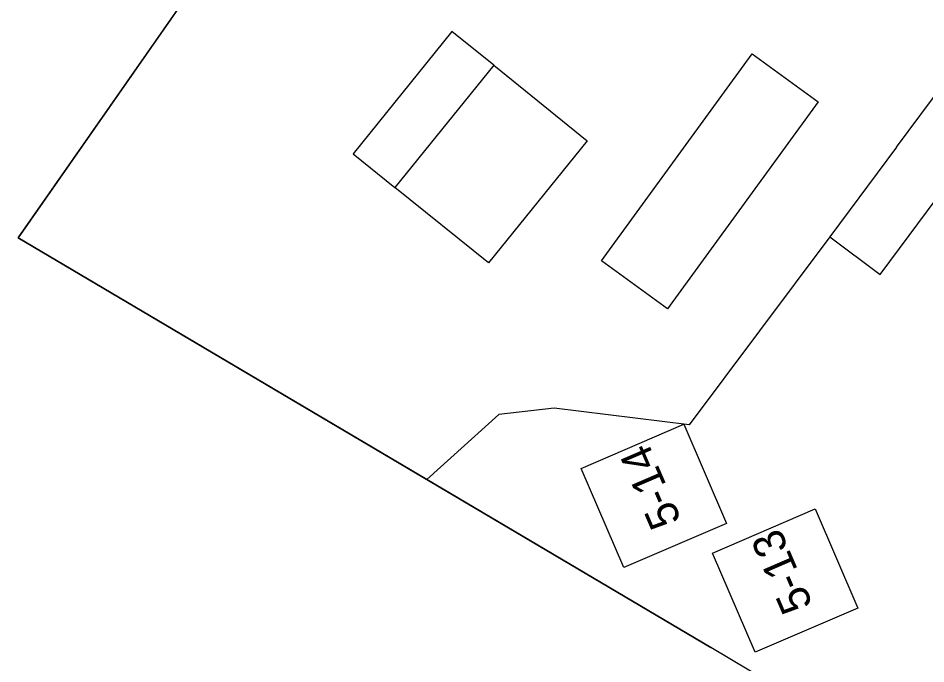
# Model space of a CAD drawing. Extents: x 124000 to 129000, y 395500 to 397503.
# Drawn here: x 126436.6 to 126493.5, y 396359.4 to 396399.9 of the extents above; entities that cross this region are included whole.
import ezdxf

# ---------------------------------------------------------------- set-up
doc = ezdxf.new("R2010")
doc.units = 0
for name, color, linetype in [('gg-afsc-draadraster', 7, 'Continuous'), ('gg-afsc-lijn draadraster', 7, 'Continuous'), ('gg-bbg-bijgebouw', 7, 'Continuous'), ('gg-bbg-gedigitaliseerde bijgebouw', 7, 'Continuous'), ('gg-bbg-luifel en loopbrug', 7, 'Continuous'), ('gg-knt-bronhoudergrens', 7, 'Continuous'), ('gt-afsc-standplaatsafbakening', 7, 'Continuous'), ('gt-anno-standplaatsnummer', 7, 'Continuous'), ('gx-grn-maaiveld', 7, 'Continuous')]:
    doc.layers.add(name, color=color, linetype=linetype)

msp = doc.modelspace()

# ---------------------------------------------------------------- linework, layer by layer
at = {"layer": 'gg-afsc-draadraster'}
msp.add_lwpolyline([(126487.446, 396386.214), (126478.635, 396374.416), (126470.159, 396375.452), (126466.695, 396375.054), (126462.181, 396370.984)], dxfattribs=at)
at = {"layer": 'gg-afsc-lijn draadraster'}
for points in [[(126460.79, 396420.872), (126436.557, 396386.15), (126479.986, 396360.446)], [(126487.446, 396386.214), (126478.635, 396374.416), (126470.159, 396375.452), (126466.695, 396375.054), (126462.181, 396370.984)]]:
    msp.add_lwpolyline(points, dxfattribs=at)
at = {"layer": 'gg-bbg-bijgebouw'}
for p, q in [((126466.385, 396396.97), (126472.233, 396392.227)), ((126491.64, 396391.83), (126487.446, 396386.214))]:
    msp.add_line(p, q, dxfattribs=at)
for points in [[(126482.586, 396397.69), (126486.726, 396394.676), (126477.281, 396381.683), (126473.14, 396384.693), (126482.586, 396397.69)], [(126491.64, 396391.83), (126494.63, 396395.84), (126497.8, 396393.48)], [(126487.446, 396386.214), (126490.606, 396383.854), (126494.8, 396389.47)]]:
    msp.add_lwpolyline(points, dxfattribs=at)
at = {"layer": 'gg-bbg-gedigitaliseerde bijgebouw'}
msp.add_line((126466.385, 396396.97), (126460.187, 396389.305), dxfattribs=at)
msp.add_lwpolyline([(126472.233, 396392.227), (126466.041, 396384.57), (126460.187, 396389.305)], dxfattribs=at)
at = {"layer": 'gg-bbg-luifel en loopbrug'}
msp.add_lwpolyline([(126466.385, 396396.97), (126463.761, 396399.091), (126457.563, 396391.426), (126460.187, 396389.305)], dxfattribs=at)
at = {"layer": 'gg-knt-bronhoudergrens'}
msp.add_lwpolyline([(126611.968, 396237.648), (126589.056, 396255.781), (126580.681, 396262.409), (126582.421, 396264.483), (126518.344, 396319.442), (126527.244, 396332.238), (126479.986, 396360.446)], dxfattribs=at)
at = {"layer": 'gt-afsc-standplaatsafbakening'}
for points in [[(126471.861, 396371.678), (126478.302, 396374.447), (126480.977, 396368.226), (126474.535, 396365.456), (126471.861, 396371.678)], [(126480.104, 396366.366), (126486.545, 396369.136), (126489.22, 396362.915), (126482.779, 396360.145), (126480.104, 396366.366)]]:
    msp.add_lwpolyline(points, dxfattribs=at)
at = {"layer": 'gx-grn-maaiveld'}
msp.add_line((126479.986, 396360.446), (126462.181, 396370.984), dxfattribs=at)
msp.add_lwpolyline([(126462.181, 396370.984), (126436.557, 396386.15), (126459.342, 396418.798)], dxfattribs=at)

# ---------------------------------------------------------------- texts
at = {"layer": 'gt-anno-standplaatsnummer'}
for s, p in [('5-14', (126478.171, 396368.423)), ('5-13', (126486.414, 396363.112))]:
    msp.add_text(s, height=2, rotation=113.2685, dxfattribs=at).set_placement(p)

doc.saveas('drawing.dxf')
